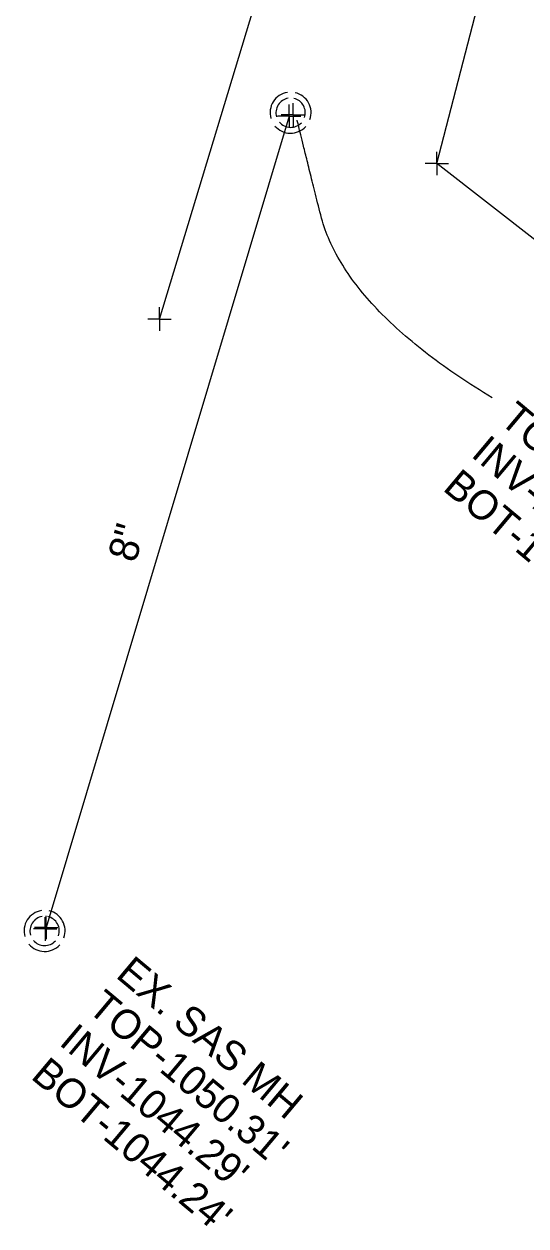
# Model space of a CAD drawing. Extents: x 0 to 1944463, y 0 to 420651.
# Drawn here: x 1943636.5 to 1943722, y 416551.9 to 416756.7 of the extents above; entities that cross this region are included whole.
import ezdxf

# ---------------------------------------------------------------- set-up
doc = ezdxf.new("R2010")
doc.units = 0
for name, color, linetype in [('SUR - UTL - Gas', 7, 'Continuous'), ('SUR - UTL - Gas - Points - Locators', 7, 'Continuous'), ('SUR - UTL - Sanitary Sewer', 7, 'Continuous'), ('SUR - UTL - Sanitary Sewer - Points - Locators', 7, 'Continuous'), ('SUR - UTL - Sanitary Sewer Text', 7, 'Continuous')]:
    doc.layers.add(name, color=color, linetype=linetype)

msp = doc.modelspace()

# ---------------------------------------------------------------- linework, layer by layer
at = {"layer": 'SUR - UTL - Gas'}
for points in [[(1943659.63, 416706.42), (1943699.05, 416836.64), (1943782.46, 416966.29)], [(1943749.68, 416699.6), (1943706.85, 416732.94), (1943730.4, 416823.99), (1943781.49, 416939.73), (1943783.33, 416964.93)]]:
    msp.add_lwpolyline(points, dxfattribs=at)
at = {"layer": 'SUR - UTL - Gas - Points - Locators'}
for p, q in [((1943706.85, 416732.94), (1943706.85, 416734.94)), ((1943706.85, 416732.94), (1943704.85, 416732.94)), ((1943706.85, 416732.94), (1943708.85, 416732.94)), ((1943706.85, 416732.94), (1943706.85, 416730.94)), ((1943659.63, 416706.42), (1943659.63, 416708.42)), ((1943659.63, 416706.42), (1943657.63, 416706.42)), ((1943659.63, 416706.42), (1943661.63, 416706.42)), ((1943659.63, 416706.42), (1943659.63, 416704.42))]:
    msp.add_line(p, q, dxfattribs=at)
at = {"layer": 'SUR - UTL - Sanitary Sewer'}
msp.add_lwpolyline([(1943681.7, 416740.99), (1943640.31, 416602.73)], dxfattribs=at)
for centre, radius, start, end in [((1943681.95, 416741.59), 3.5, 98.9594, 196.2542), ((1943681.95, 416741.59), 2.5, 99.7619, 196.2001), ((1943681.95, 416741.59), 2.5, 340.5504, 77.0954), ((1943681.95, 416741.59), 3.5, 340.5532, 76.9994), ((1943681.95, 416741.59), 2.5, 220.3142, 317.1488), ((1943681.95, 416741.59), 3.5, 220.3962, 317.1893), ((1943640.05, 416602.14), 3.5, 98.9594, 196.2542), ((1943640.05, 416602.14), 3.5, 340.5532, 76.9994), ((1943640.05, 416602.14), 2.5, 99.7619, 196.2001), ((1943640.05, 416602.14), 2.5, 340.5504, 77.0954), ((1943640.05, 416602.14), 3.5, 220.3962, 317.1893), ((1943640.05, 416602.14), 2.5, 220.3142, 317.1488)]:
    msp.add_arc(centre, radius, start, end, dxfattribs=at)
at = {"layer": 'SUR - UTL - Sanitary Sewer - Points - Locators'}
for p, q in [((1943681.7, 416740.99), (1943681.7, 416742.99)), ((1943682.36, 416741.23), (1943682.36, 416743.23)), ((1943681.7, 416740.99), (1943679.7, 416740.99)), ((1943682.36, 416741.23), (1943680.36, 416741.23)), ((1943681.7, 416740.99), (1943683.7, 416740.99)), ((1943681.7, 416740.99), (1943681.7, 416738.99)), ((1943682.36, 416741.23), (1943684.36, 416741.23)), ((1943682.36, 416741.23), (1943682.36, 416739.23)), ((1943640.31, 416602.73), (1943640.31, 416604.73)), ((1943640.31, 416602.73), (1943638.31, 416602.73)), ((1943640.14, 416602.47), (1943640.14, 416604.47)), ((1943640.31, 416602.73), (1943642.31, 416602.73)), ((1943640.31, 416602.73), (1943640.31, 416600.73)), ((1943640.14, 416602.47), (1943638.14, 416602.47)), ((1943640.14, 416602.47), (1943642.14, 416602.47)), ((1943640.14, 416602.47), (1943640.14, 416600.47))]:
    msp.add_line(p, q, dxfattribs=at)
at = {"layer": 'SUR - UTL - Sanitary Sewer Text'}
msp.add_open_spline([(1943716.28, 416692.97), (1943691, 416708.35), (1943683.06, 416740.3), (1943683.06, 416740.3)], degree=2, dxfattribs=at)

# ---------------------------------------------------------------- texts
for s, rotation, p in [("TOP-1050.92'", 320.0062, (1943717.33, 416688.86)), ("INV-1044.90'", 320.0062, (1943712.51, 416683.11)), ("BOT-1044.90'", 320.0062, (1943707.69, 416677.36)), ('8"', 73.922, (1943655.53, 416664.73)), ('EX. SAS MH', 320.0062, (1943651.98, 416594.35)), ("TOP-1050.31'", 320.0062, (1943647.16, 416588.6)), ("INV-1044.29'", 320.0062, (1943642.34, 416582.86)), ("BOT-1044.24'", 320.0062, (1943637.52, 416577.11))]:
    msp.add_text(s, height=5, rotation=rotation, dxfattribs=at).set_placement(p)

doc.saveas('drawing.dxf')
